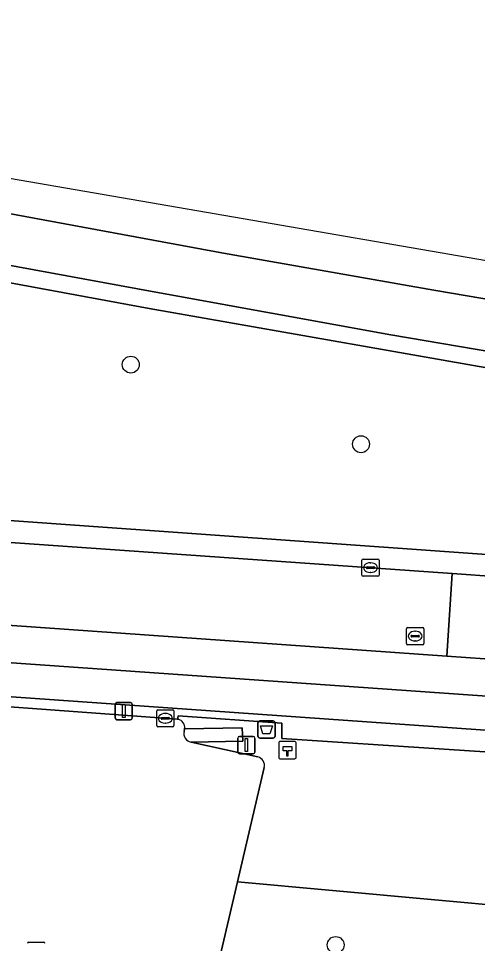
# Model space of a CAD drawing. Extents: x 160203 to 161530, y 379528 to 381797.
# Drawn here: x 161125.9 to 161152.5, y 381703.7 to 381757.3 of the extents above; entities that cross this region are included whole.
import ezdxf

# ---------------------------------------------------------------- set-up
doc = ezdxf.new("R2010")
doc.units = 0
for name, color, linetype in [('IMGEO_Afvalbak', 7, 'Continuous'), ('IMGEO_Berm_groen', 7, 'Continuous'), ('IMGEO_Boom', 7, 'Continuous'), ('IMGEO_Groenvoorziening', 7, 'Continuous'), ('IMGEO_Haag', 7, 'Continuous'), ('IMGEO_Hectometerpaal', 7, 'Continuous'), ('IMGEO_Kolk', 7, 'Continuous'), ('IMGEO_Lichtmast', 7, 'Continuous'), ('IMGEO_Loofbos', 7, 'Continuous'), ('IMGEO_Parkeervlak_halfverhard', 7, 'Continuous'), ('IMGEO_Parkeervlak_open', 7, 'Continuous'), ('IMGEO_Rijbaan_lokaal_open', 7, 'Continuous'), ('IMGEO_Rijbaan_regionaal_gesloten', 7, 'Continuous'), ('IMGEO_Rioolput', 7, 'Continuous'), ('IMGEO_Vlaggenmast', 7, 'Continuous'), ('IMGEO_Voetpad_open', 7, 'Continuous')]:
    doc.layers.add(name, color=color, linetype=linetype)

msp = doc.modelspace()

# ---------------------------------------------------------------- linework, layer by layer
at = {"layer": 'IMGEO_Afvalbak'}
for p, q in [((161139.811, 381715.676), (161139.811, 381716.476)), ((161139.811, 381716.476), (161139.811, 381715.676)), ((161139.911, 381716.576), (161140.701, 381716.576)), ((161140.701, 381716.576), (161139.911, 381716.576)), ((161140.801, 381716.476), (161140.801, 381715.676)), ((161140.801, 381715.676), (161140.801, 381716.476)), ((161140.701, 381715.576), (161139.911, 381715.576)), ((161139.911, 381715.576), (161140.701, 381715.576))]:
    msp.add_line(p, q, dxfattribs=at)
msp.add_lwpolyline([(161139.954, 381716.29), (161140.658, 381716.29), (161140.509, 381715.82), (161140.103, 381715.82), (161139.954, 381716.29)], dxfattribs=at)
for centre, start, end in [((161139.911, 381716.476), 90, 180), ((161139.911, 381716.476), 90, 180), ((161140.701, 381716.476), 0, 90), ((161140.701, 381716.476), 360, 90), ((161139.911, 381715.676), 180, 270), ((161139.911, 381715.676), 180, 270), ((161140.701, 381715.676), 270, 0), ((161140.701, 381715.676), 270, 0)]:
    msp.add_arc(centre, 0.1, start, end, dxfattribs=at)
at = {"layer": 'IMGEO_Berm_groen'}
for points in [[(161206.002, 381729.685), (161187.134, 381732.507), (161173.272, 381734.707), (161161.382, 381736.584), (161147.512, 381738.954), (161133.686, 381741.457), (161121.866, 381743.622), (161108.037, 381746.192), (161094.332, 381748.868), (161088.812, 381750), (161084.428, 381750.899), (161077.399, 381752.406), (161068.719, 381754.268), (161054.991, 381757.276)], [(161222.784, 381721.247), (161107.207, 381729.487), (161088.596, 381730.59), (161075.951, 381731.578), (161073.488, 381731.986), (161077.213, 381751.439)], [(161077.213, 381751.439), (161084.224, 381749.92), (161107.848, 381745.21), (161133.509, 381740.473), (161161.217, 381735.598), (161186.982, 381731.519), (161205.858, 381728.695)], [(161081.475, 381729.99), (161101.77, 381728.573), (161151.066, 381725.121), (161153.758, 381724.933), (161156.403, 381724.747), (161188.276, 381722.503), (161205.462, 381721.305)]]:
    msp.add_lwpolyline(points, dxfattribs=at)
msp.add_lwpolyline([(161161.217, 381735.598), (161133.509, 381740.473), (161107.848, 381745.21), (161084.224, 381749.92), (161077.213, 381751.439), (161073.488, 381731.986), (161075.951, 381731.578), (161088.596, 381730.59), (161107.207, 381729.487), (161222.784, 381721.247), (161240.716, 381719.607), (161249.951, 381718.409), (161253.808, 381717.909), (161254.449, 381721.991), (161250.495, 381722.537), (161205.858, 381728.695), (161186.982, 381731.519)], close=True, dxfattribs=at)
at = {"layer": 'IMGEO_Boom'}
for centre in [(161132.438, 381737.219), (161145.786, 381732.605), (161144.318, 381703.592)]:
    msp.add_circle(centre, 0.489, dxfattribs=at)
at = {"layer": 'IMGEO_Groenvoorziening'}
msp.add_lwpolyline([(161152.715, 381716.063), (161099.425, 381719.798), (161099.391, 381719.295), (161135.154, 381716.67), (161135.162, 381716.725), (161135.182, 381716.864), (161141.205, 381716.449), (161141.187, 381715.554), (161160.008, 381714.32), (161162.185, 381714.149), (161162.996, 381714.085), (161173.544, 381713.256), (161174.384, 381713.197), (161201.701, 381711.297), (161201.496, 381712.648), (161199.676, 381712.783), (161198.31, 381712.885), (161187.249, 381713.58)], close=True, dxfattribs=at)
for points in [[(161162.185, 381714.149), (161160.008, 381714.32), (161141.187, 381715.554), (161141.205, 381716.449), (161135.182, 381716.864), (161135.162, 381716.725), (161135.154, 381716.67), (161135.178, 381716.668)], [(161135.56, 381716.112), (161135.534, 381715.963)], [(161135.931, 381715.349), (161138.931, 381715.399), (161138.887, 381716.167), (161135.56, 381716.112)], [(161135.56, 381716.112), (161138.887, 381716.167), (161138.931, 381715.399), (161135.931, 381715.349), (161139.803, 381714.495)], [(161140.181, 381713.874), (161138.629, 381707.26), (161160.654, 381705.245), (161162.185, 381714.149)]]:
    msp.add_lwpolyline(points, dxfattribs=at)
for centre, radius, start, end in [((161135.085, 381716.195), 0.482, 350.0783, 78.9037), ((161136.009, 381715.835), 0.492, 164.9019, 260.8698), ((161139.654, 381713.979), 0.537, 348.7692, 73.8882)]:
    msp.add_arc(centre, radius, start, end, dxfattribs=at)
at = {"layer": 'IMGEO_Haag'}
for points in [[(161135.56, 381716.112), (161135.534, 381715.963)], [(161135.931, 381715.349), (161138.931, 381715.399), (161138.887, 381716.167), (161135.56, 381716.112)]]:
    msp.add_lwpolyline(points, dxfattribs=at)
msp.add_arc((161136.009, 381715.835), 0.492, 164.9019, 260.8698, dxfattribs=at)
at = {"layer": 'IMGEO_Hectometerpaal'}
for p, q in [((161141.022, 381715.299), (161141.022, 381714.458)), ((161141.022, 381715.299), (161141.022, 381714.458)), ((161141.938, 381715.383), (161141.097, 381715.383)), ((161141.938, 381715.383), (161141.097, 381715.383)), ((161142.022, 381714.467), (161142.022, 381715.308)), ((161142.022, 381714.467), (161142.022, 381715.308)), ((161141.106, 381714.383), (161141.947, 381714.383)), ((161141.106, 381714.383), (161141.947, 381714.383))]:
    msp.add_line(p, q, dxfattribs=at)
msp.add_lwpolyline([(161141.547, 381714.527), (161141.487, 381714.527), (161141.487, 381714.832), (161141.267, 381714.832), (161141.267, 381715.101), (161141.767, 381715.101), (161141.767, 381714.832), (161141.547, 381714.832), (161141.547, 381714.527)], dxfattribs=at)
for centre, start, end in [((161141.1, 381715.305), 92.4484, 184.2845), ((161141.1, 381715.305), 92.4484, 184.2845), ((161141.944, 381715.305), 2.4484, 94.2845), ((161141.944, 381715.305), 2.4484, 94.2845), ((161141.1, 381714.461), 182.4484, 274.2845), ((161141.1, 381714.461), 182.4484, 274.2845), ((161141.944, 381714.461), 272.4484, 4.2845), ((161141.944, 381714.461), 272.4484, 4.2845)]:
    msp.add_arc(centre, 0.0779, start, end, dxfattribs=at)
at = {"layer": 'IMGEO_Kolk'}
for p, q in [((161145.836, 381725.029), (161145.836, 381725.881)), ((161145.911, 381725.955), (161146.763, 381725.955)), ((161146.324, 381725.735), (161146.349, 381725.735)), ((161146.837, 381725.881), (161146.837, 381725.029)), ((161146.095, 381725.449), (161146.095, 381725.461)), ((161146.533, 381725.412), (161146.135, 381725.412)), ((161146.138, 381725.498), (161146.536, 381725.498)), ((161146.347, 381725.175), (161146.322, 381725.175)), ((161146.579, 381725.461), (161146.579, 381725.449)), ((161146.763, 381724.955), (161145.911, 381724.955)), ((161133.942, 381716.3), (161133.942, 381717.152)), ((161134.017, 381717.226), (161134.869, 381717.226)), ((161134.43, 381717.006), (161134.455, 381717.006)), ((161134.943, 381717.152), (161134.943, 381716.3)), ((161134.201, 381716.72), (161134.201, 381716.732)), ((161134.639, 381716.683), (161134.241, 381716.683)), ((161134.244, 381716.769), (161134.642, 381716.769)), ((161134.685, 381716.732), (161134.685, 381716.72)), ((161134.869, 381716.226), (161134.017, 381716.226)), ((161134.453, 381716.446), (161134.428, 381716.446))]:
    msp.add_line(p, q, dxfattribs=at)
for points in [[(161145.836, 381725.029), (161145.836, 381725.881)], [(161145.911, 381725.955), (161146.763, 381725.955)], [(161146.837, 381725.881), (161146.837, 381725.029)], [(161146.763, 381724.955), (161145.911, 381724.955)], [(161133.942, 381716.3), (161133.942, 381717.152)], [(161134.017, 381717.226), (161134.869, 381717.226)], [(161134.943, 381717.152), (161134.943, 381716.3)], [(161134.869, 381716.226), (161134.017, 381716.226)]]:
    msp.add_lwpolyline(points, dxfattribs=at)
for centre, radius, start, end in [((161145.913, 381725.879), 0.0765, 91.552, 178.448), ((161145.913, 381725.879), 0.0765, 91.552, 178.448), ((161146.761, 381725.879), 0.0765, 1.552, 88.448), ((161146.761, 381725.879), 0.0765, 1.552, 88.448), ((161146.135, 381725.458), 0.0403, 85.8775, 175.7526), ((161146.132, 381725.448), 0.0366, 178.938, 274.7102), ((161146.536, 381725.455), 0.043, 264.8664, 352.4533), ((161146.54, 381725.46), 0.0386, 1.7309, 96.639), ((161145.913, 381725.031), 0.0765, 181.552, 268.448), ((161145.913, 381725.031), 0.0765, 181.552, 268.448), ((161146.761, 381725.031), 0.0765, 271.552, 358.448), ((161146.761, 381725.031), 0.0765, 271.552, 358.448), ((161134.019, 381717.15), 0.0765, 91.552, 178.448), ((161134.019, 381717.15), 0.0765, 91.552, 178.448), ((161134.867, 381717.15), 0.0765, 1.552, 88.448), ((161134.867, 381717.15), 0.0765, 1.552, 88.448), ((161134.241, 381716.729), 0.0403, 85.8775, 175.7526), ((161134.238, 381716.719), 0.0366, 178.938, 274.7102), ((161134.642, 381716.726), 0.043, 264.8664, 352.4533), ((161134.646, 381716.731), 0.0386, 1.7309, 96.639), ((161134.019, 381716.302), 0.0765, 181.552, 268.448), ((161134.019, 381716.302), 0.0765, 181.552, 268.448), ((161134.867, 381716.302), 0.0765, 271.552, 358.448), ((161134.867, 381716.302), 0.0765, 271.552, 358.448)]:
    msp.add_arc(centre, radius, start, end, dxfattribs=at)
for centre, major_axis, ratio, start_param, end_param in [((161146.323, 381725.455), (-0.387, 0.002), 0.722429, 4.712389, 7.853982), ((161146.348, 381725.455), (-0.39, 0.002), 0.717154, 1.570796, 4.712389), ((161134.429, 381716.726), (-0.387, 0.002), 0.722429, 4.712389, 7.853982), ((161134.454, 381716.726), (-0.39, 0.002), 0.717154, 1.570796, 4.712389)]:
    msp.add_ellipse(centre, major_axis=major_axis, ratio=ratio, start_param=start_param, end_param=end_param, dxfattribs=at)
at = {"layer": 'IMGEO_Lichtmast'}
for p, q in [((161131.538, 381716.742), (161131.538, 381717.542)), ((161131.538, 381717.542), (161131.538, 381716.742)), ((161131.638, 381717.642), (161132.428, 381717.642)), ((161132.428, 381717.642), (161131.638, 381717.642)), ((161132.528, 381717.542), (161132.528, 381716.742)), ((161132.528, 381716.742), (161132.528, 381717.542)), ((161132.428, 381716.642), (161131.638, 381716.642)), ((161131.638, 381716.642), (161132.428, 381716.642))]:
    msp.add_line(p, q, dxfattribs=at)
msp.add_lwpolyline([(161131.958, 381717.517), (161132.108, 381717.517), (161132.108, 381716.767), (161131.958, 381716.767), (161131.958, 381717.517)], dxfattribs=at)
for centre, start, end in [((161131.638, 381717.542), 90, 180), ((161131.638, 381717.542), 90, 180), ((161132.428, 381717.542), 0, 90), ((161132.428, 381717.542), 360, 90), ((161131.638, 381716.742), 180, 270), ((161131.638, 381716.742), 180, 270), ((161132.428, 381716.742), 270, 0), ((161132.428, 381716.742), 270, 0)]:
    msp.add_arc(centre, 0.1, start, end, dxfattribs=at)
at = {"layer": 'IMGEO_Loofbos'}
msp.add_lwpolyline([(161160.654, 381705.245), (161138.629, 381707.26), (161137.254, 381701.397), (161137.634, 381699.801), (161135.77, 381694.402), (161135.333, 381691.637), (161144.084, 381689.603), (161146.091, 381697.414), (161158.19, 381693.54), (161159.082, 381696.091), (161154.632, 381697.063), (161149.237, 381697.7), (161149.846, 381701.177), (161155.159, 381700.768), (161159.739, 381699.921)], close=True, dxfattribs=at)
at = {"layer": 'IMGEO_Parkeervlak_halfverhard'}
msp.add_lwpolyline([(161156.092, 381719.959), (161152.972, 381720.176), (161150.752, 381720.332), (161101.715, 381723.775), (161101.543, 381721.613), (161152.806, 381718.024), (161187.41, 381715.607), (161187.611, 381717.767)], close=True, dxfattribs=at)
at = {"layer": 'IMGEO_Parkeervlak_open'}
for points in [[(161135.178, 381716.668), (161135.154, 381716.67), (161099.391, 381719.295), (161095.498, 381719.581), (161076.542, 381720.919)], [(161135.534, 381715.963), (161135.56, 381716.112)], [(161139.803, 381714.495), (161135.931, 381715.349)], [(161074.211, 381710.462), (161074.473, 381710.426), (161084.683, 381708.038), (161091.101, 381706.544), (161095.06, 381705.602), (161124.56, 381698.746), (161130.66, 381697.35), (161131.047, 381697.405), (161131.24, 381697.71), (161132.299, 381702.048), (161137.254, 381701.397), (161138.629, 381707.26), (161140.181, 381713.874)]]:
    msp.add_lwpolyline(points, dxfattribs=at)
for centre, radius, start, end in [((161135.085, 381716.195), 0.482, 350.0783, 78.9037), ((161136.009, 381715.835), 0.492, 164.9019, 260.8698), ((161139.654, 381713.979), 0.537, 348.7692, 73.8882)]:
    msp.add_arc(centre, radius, start, end, dxfattribs=at)
at = {"layer": 'IMGEO_Rijbaan_lokaal_open'}
for points in [[(161151.066, 381725.121), (161101.77, 381728.573), (161081.475, 381729.99)], [(161049.533, 381728.846), (161059.471, 381727.846), (161077.765, 381724.676), (161081.355, 381724.758), (161085.355, 381724.693), (161089.39, 381724.59), (161091.188, 381724.497), (161101.715, 381723.775), (161150.752, 381720.332), (161151.066, 381725.121)]]:
    msp.add_lwpolyline(points, dxfattribs=at)
msp.add_lwpolyline([(161156.403, 381724.747), (161153.758, 381724.933), (161151.066, 381725.121), (161150.752, 381720.332), (161152.972, 381720.176), (161156.092, 381719.959)], close=True, dxfattribs=at)
at = {"layer": 'IMGEO_Rijbaan_regionaal_gesloten'}
for points in [[(161255.361, 381727.8), (161186.09, 381737.532), (161109.16, 381750.796), (161078.296, 381757.139), (161077.95, 381755.315), (161078.232, 381755.254), (161090.272, 381752.772), (161106.219, 381749.562), (161122.221, 381746.558), (161137.819, 381743.685), (161150.011, 381741.535), (161162.169, 381739.473), (161177.875, 381736.954), (161190.056, 381735.09), (161202.265, 381733.222), (161218.146, 381730.951), (161230.361, 381729.27), (161242.45, 381727.606), (161250.519, 381726.524), (161255.036, 381725.733), (161255.205, 381726.81), (161255.361, 381727.8)], [(161218.146, 381730.951), (161202.265, 381733.222), (161190.056, 381735.09), (161177.875, 381736.954), (161162.169, 381739.473), (161150.011, 381741.535), (161137.819, 381743.685), (161122.221, 381746.558), (161106.219, 381749.562), (161090.272, 381752.772), (161078.232, 381755.254), (161077.95, 381755.315), (161077.399, 381752.406), (161084.428, 381750.899), (161088.812, 381750), (161094.332, 381748.868), (161108.037, 381746.192), (161121.866, 381743.622), (161133.686, 381741.457), (161147.512, 381738.954), (161161.382, 381736.584), (161173.272, 381734.707), (161187.134, 381732.507), (161206.002, 381729.685)]]:
    msp.add_lwpolyline(points, dxfattribs=at)
at = {"layer": 'IMGEO_Rioolput'}
for p, q in [((161148.424, 381721.062), (161148.424, 381721.914)), ((161148.499, 381721.988), (161149.351, 381721.988)), ((161149.425, 381721.914), (161149.425, 381721.062)), ((161148.683, 381721.482), (161148.683, 381721.494)), ((161149.121, 381721.445), (161148.723, 381721.445)), ((161148.726, 381721.531), (161149.124, 381721.531)), ((161148.912, 381721.768), (161148.937, 381721.768)), ((161149.167, 381721.494), (161149.167, 381721.482)), ((161149.351, 381720.988), (161148.499, 381720.988)), ((161148.935, 381721.208), (161148.91, 381721.208)), ((161126.529, 381703.751), (161127.381, 381703.751))]:
    msp.add_line(p, q, dxfattribs=at)
for points in [[(161148.424, 381721.062), (161148.424, 381721.914)], [(161148.499, 381721.988), (161149.351, 381721.988)], [(161149.425, 381721.914), (161149.425, 381721.062)], [(161149.351, 381720.988), (161148.499, 381720.988)], [(161126.529, 381703.751), (161127.381, 381703.751)]]:
    msp.add_lwpolyline(points, dxfattribs=at)
for centre, radius, start, end in [((161148.501, 381721.912), 0.0765, 91.552, 178.448), ((161148.501, 381721.912), 0.0765, 91.552, 178.448), ((161149.349, 381721.912), 0.0765, 1.552, 88.448), ((161149.349, 381721.912), 0.0765, 1.552, 88.448), ((161148.723, 381721.491), 0.0403, 85.8775, 175.7526), ((161148.72, 381721.481), 0.0366, 178.938, 274.7102), ((161149.124, 381721.488), 0.043, 264.8664, 352.4533), ((161149.128, 381721.493), 0.0386, 1.7309, 96.639), ((161148.501, 381721.064), 0.0765, 181.552, 268.448), ((161148.501, 381721.064), 0.0765, 181.552, 268.448), ((161149.349, 381721.064), 0.0765, 271.552, 358.448), ((161149.349, 381721.064), 0.0765, 271.552, 358.448), ((161126.531, 381703.675), 0.0765, 91.552, 178.448), ((161126.531, 381703.675), 0.0765, 91.552, 178.448), ((161127.379, 381703.675), 0.0765, 1.552, 88.448), ((161127.379, 381703.675), 0.0765, 1.552, 88.448)]:
    msp.add_arc(centre, radius, start, end, dxfattribs=at)
for centre, major_axis, ratio, start_param, end_param in [((161148.911, 381721.488), (-0.387, 0.002), 0.722429, 4.712389, 7.853982), ((161148.936, 381721.488), (-0.39, 0.002), 0.717154, 1.570796, 4.712389)]:
    msp.add_ellipse(centre, major_axis=major_axis, ratio=ratio, start_param=start_param, end_param=end_param, dxfattribs=at)
at = {"layer": 'IMGEO_Vlaggenmast'}
for p, q in [((161138.642, 381714.772), (161138.642, 381715.572)), ((161138.642, 381715.572), (161138.642, 381714.772)), ((161138.742, 381715.672), (161139.532, 381715.672)), ((161139.532, 381715.672), (161138.742, 381715.672)), ((161139.632, 381715.572), (161139.632, 381714.772)), ((161139.632, 381714.772), (161139.632, 381715.572)), ((161139.532, 381714.672), (161138.742, 381714.672)), ((161138.742, 381714.672), (161139.532, 381714.672))]:
    msp.add_line(p, q, dxfattribs=at)
msp.add_lwpolyline([(161139.062, 381715.547), (161139.212, 381715.547), (161139.212, 381714.797), (161139.062, 381714.797), (161139.062, 381715.547)], dxfattribs=at)
for centre, start, end in [((161138.742, 381715.572), 90, 180), ((161138.742, 381715.572), 90, 180), ((161139.532, 381715.572), 0, 90), ((161139.532, 381715.572), 360, 90), ((161138.742, 381714.772), 180, 270), ((161138.742, 381714.772), 180, 270), ((161139.532, 381714.772), 270, 0), ((161139.532, 381714.772), 270, 0)]:
    msp.add_arc(centre, 0.1, start, end, dxfattribs=at)
at = {"layer": 'IMGEO_Voetpad_open'}
for points in [[(161193.305, 381717.342), (161187.611, 381717.767), (161187.41, 381715.607), (161152.806, 381718.024), (161101.543, 381721.613), (161101.715, 381723.775), (161091.188, 381724.497), (161091.066, 381721.981), (161059.547, 381724.263), (161059.6, 381724.818), (161059.221, 381724.827), (161057.74, 381724.865), (161051.185, 381725.219)], [(161076.542, 381720.919), (161095.498, 381719.581), (161099.391, 381719.295), (161099.425, 381719.798), (161152.715, 381716.063), (161187.249, 381713.58), (161198.31, 381712.885), (161199.676, 381712.783), (161201.496, 381712.648), (161201.701, 381711.297), (161201.84, 381710.386), (161205.518, 381711.159)]]:
    msp.add_lwpolyline(points, dxfattribs=at)

doc.saveas('drawing.dxf')
